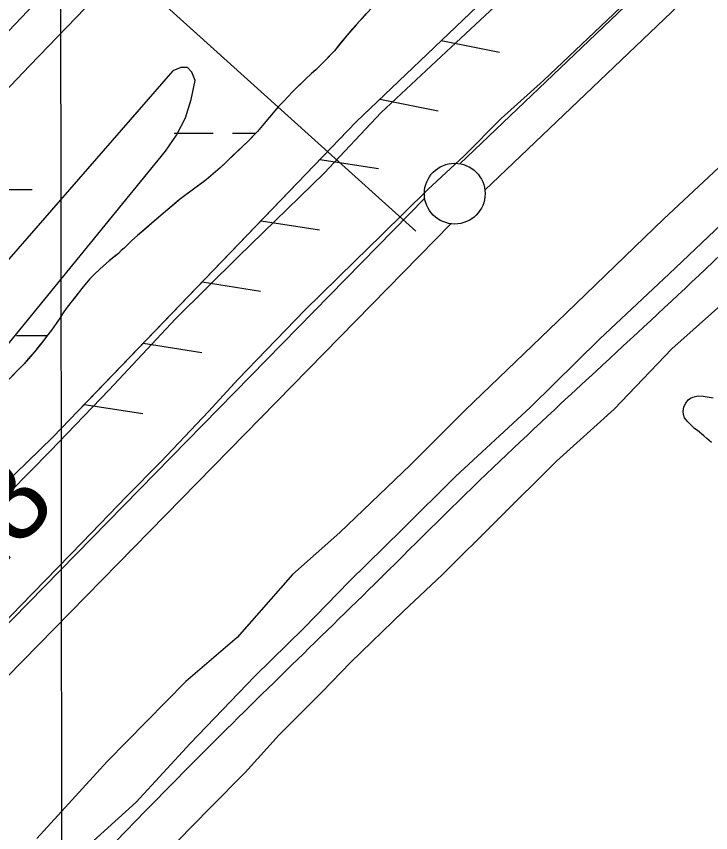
# Model space of a CAD drawing. Extents: x 3297735 to 3335592, y 670436 to 695807.
# Drawn here: x 3317585 to 3318157, y 685385 to 686057 of the extents above; entities that cross this region are included whole.
import ezdxf

# ---------------------------------------------------------------- set-up
doc = ezdxf.new("R2010")
doc.units = 0
for name, color, linetype in [('V-FLOD-BASE', 7, 'Continuous'), ('V-GRID-MAJR', 7, 'Continuous'), ('V-LEVE-TOET', 7, 'Continuous'), ('V-RIVR-EDGE', 7, 'Continuous'), ('V-RIVR-RANG', 7, 'Continuous'), ('V-ROAD-CNTR', 7, 'Continuous'), ('V-RRAP-FSHR', 7, 'Continuous'), ('V-SITE-VEGE', 7, 'Continuous'), ('V-SURV-LINE', 7, 'Continuous'), ('V-TOPO-MAJR', 7, 'Continuous'), ('V-TOPO-MINR', 7, 'Continuous'), ('V-TOPO-SHOR', 7, 'Continuous'), ('V-UTIL-LINE', 7, 'Continuous'), ('V-WETL-SWMP', 7, 'Continuous')]:
    doc.layers.add(name, color=color, linetype=linetype)

msp = doc.modelspace()

# ---------------------------------------------------------------- linework, layer by layer
at = {"layer": 'V-FLOD-BASE'}
msp.add_lwpolyline([(3317542.52, 685524.59), (3317588.38, 685572.26), (3317639.05, 685624.01), (3317675.58, 685661.87), (3317703.85, 685690.48), (3317743.04, 685731.87), (3317767.55, 685758.55), (3317790.75, 685782.79), (3317822.48, 685815.48), (3317863.57, 685855.81), (3317885.45, 685877.07), (3317923.6, 685914.68), (3317953.5, 685942.49), (3317984.17, 685973.28), (3318018.88, 686004.65), (3318066.12, 686049.36), (3318103.75, 686085.08)], dxfattribs=at)
at = {"layer": 'V-GRID-MAJR'}
msp.add_lwpolyline([(3317613.19, 694012.57), (3317614.99, 692249.17), (3317618.11, 689185.08), (3317621.45, 685897.36), (3317623.83, 683567.34), (3317626.56, 680885.93), (3317629.35, 678140.95), (3317631.33, 676194.39), (3317631.71, 675828.01)], dxfattribs=at)
at = {"layer": 'V-LEVE-TOET'}
for points in [[(3317562.58, 685648.84), (3317612.71, 685699.26), (3317661.27, 685749.66), (3317715.99, 685808.31), (3317767.67, 685859.52), (3317838.26, 685928.08), (3317885.27, 685978.07), (3317942.77, 686032.08), (3318010.29, 686095.15), (3318059.44, 686143.2), (3318092.24, 686169.89)], [(3318315.65, 686076.18), (3318270.91, 686031.67), (3318204.14, 685970.94), (3318118.08, 685890.52), (3318037.46, 685812.89), (3317954.52, 685732.9), (3317909.4, 685687.99), (3317851.14, 685632.42), (3317812.15, 685597.72), (3317766.72, 685545.79), (3317724.23, 685509.48), (3317659.46, 685443.71), (3317601.67, 685380.35)]]:
    msp.add_lwpolyline(points, dxfattribs=at)
at = {"layer": 'V-RIVR-EDGE'}
msp.add_spline([(3314332.49, 682283.88), (3314344.9, 682287.34), (3314358.11, 682294.67), (3314374.42, 682306.27), (3314394.23, 682317.08), (3314408.21, 682327.13), (3314425.7, 682339.88), (3314434.25, 682347.62), (3314443.2, 682360.39), (3314457.6, 682381.68), (3314472.41, 682411.9), (3314491.89, 682447.14), (3314503.96, 682468.44), (3314519.93, 682495.54), (3314540.57, 682530.4), (3314569.78, 682579.57), (3314586.92, 682612.5), (3314605.25, 682653.56), (3314623.97, 682696.17), (3314633.36, 682728.33), (3314641.57, 682755.46), (3314653.64, 682774.82), (3314666.86, 682788.36), (3314689.79, 682808.86), (3314699.9, 682821.24), (3314716.62, 682840.2), (3314742.69, 682874.26), (3314774.59, 682914.13), (3314793.27, 682940.45), (3314809.22, 682961.74), (3314829.46, 682991.55), (3314848.16, 683027.19), (3314871.52, 683064.75), (3314895.3, 683112.39), (3314930.72, 683167.75), (3314952.14, 683204.16), (3315057.23, 683357.85), (3315078.23, 683381.84), (3315092.99, 683392.28), (3315101.15, 683395.75), (3315113.56, 683398.05), (3315130.23, 683396.45), (3315136.44, 683396.05), (3315142.65, 683398.75), (3315151.58, 683404.93), (3315172.97, 683426.6), (3315192.78, 683442.06), (3315207.17, 683456.37), (3315216.51, 683472.25), (3315223.52, 683484.25), (3315237.14, 683502.83), (3315242.2, 683511.35), (3315243.01, 683524.54), (3315244.19, 683529.19), (3315255.48, 683547.77), (3315279.6, 683579.13), (3315294, 683598.87), (3315305.28, 683613.19), (3315309.97, 683627.14), (3315311.93, 683637.22), (3315317.77, 683644.96), (3315323.59, 683648.05), (3315323.6, 683652.31), (3315326.33, 683655.8), (3315330.61, 683660.83), (3315336.05, 683665.85), (3315339.95, 683675.54), (3315343.47, 683686.39), (3315346.59, 683695.69), (3315347.02, 683710.43), (3315347.43, 683722.45), (3315345.14, 683737.19), (3315345.17, 683749.99), (3315346.75, 683761.23), (3315349.48, 683764.32), (3315349.87, 683767.43), (3315354.17, 683779.05), (3315358.47, 683794.55), (3315362.36, 683800.36), (3315370.14, 683808.48), (3315374.42, 683815.84), (3315383.4, 683837.92), (3315387.32, 683854.98), (3315386.95, 683864.67), (3315385.03, 683871.27), (3315388.14, 683875.14), (3315392.8, 683876.29), (3315394.75, 683880.94), (3315403.32, 683896.43), (3315419.29, 683923.54), (3315433.69, 683947.55), (3315437.2, 683954.52), (3315436.83, 683961.11), (3315438, 683964.99), (3315450.86, 683988.61), (3315458.62, 683992.47), (3315462.51, 683995.17), (3315464.08, 684002.54), (3315468.77, 684016.49), (3315478.5, 684033.53), (3315498.34, 684056.75), (3315513.5, 684070.67), (3315521.28, 684082.29), (3315523.23, 684087.32), (3315534.89, 684097.76), (3315545.01, 684110.54), (3315557.06, 684124.08), (3315577.68, 684151.17), (3315590.51, 684164.33), (3315598.31, 684180.21), (3315604.16, 684192.6), (3315609.61, 684201.51), (3315623.63, 684224.74), (3315637.65, 684249.92), (3315651.66, 684270.43), (3315661.01, 684285.92), (3315665.69, 684296.38), (3315668.82, 684306.85), (3315671.54, 684310.72), (3315680.49, 684322.72), (3315685.93, 684326.58), (3315687.49, 684332.01), (3315687.51, 684337.44), (3315690.62, 684340.92), (3315706.17, 684356.78), (3315715.11, 684366.84), (3315728.72, 684382.71), (3315735.34, 684392), (3315740.79, 684400.13), (3315746.24, 684410.2), (3315754.02, 684419.87), (3315767.64, 684436.9), (3315797.18, 684465.14), (3315824.41, 684496.87), (3315835.68, 684508.87), (3315845.4, 684518.93), (3315855.91, 684533.25), (3315917.34, 684595.92), (3315957, 684638.09), (3315987.3, 684659.73), (3316015.28, 684684.48), (3316035.1, 684702.27), (3316044.05, 684713.5), (3316063.1, 684733.62), (3316100.42, 684768.43), (3316125.29, 684791.63), (3316138.51, 684803.62), (3316150.97, 684823.37), (3316159.55, 684843.13), (3316165.42, 684865.99), (3316173.99, 684881.48), (3316197.71, 684908.18), (3316229.61, 684945.33), (3316249.82, 684965.06), (3316275.47, 684987.88), (3316301.52, 685015.35), (3316311.24, 685022.31), (3316314.74, 685028.11), (3316324.84, 685037.01), (3316331.06, 685041.26), (3316337.27, 685045.12), (3316343.88, 685050.92), (3316349.72, 685059.83), (3316371.5, 685083.43), (3316388.59, 685096.18), (3316398.7, 685107.41), (3316416.19, 685122.87), (3316443.39, 685146.08), (3316453.89, 685155.74), (3316462.82, 685158.82), (3316468.64, 685163.46), (3316479.54, 685177.01), (3316494.69, 685189.77), (3316513.34, 685202.13), (3316536.65, 685221.08), (3316559.19, 685238.47), (3316587.17, 685262.45), (3316636.9, 685301.49), (3316712.28, 685357.54), (3316745.31, 685384.99), (3316768.23, 685402.39), (3316780.67, 685413.21), (3316806.33, 685440.68), (3316819.16, 685455.39), (3316844.44, 685481.7), (3316866.97, 685499.48), (3316882.51, 685511.08), (3316905.85, 685537.39), (3316931.9, 685564.08), (3316969.21, 685598.5), (3316985.92, 685613.59), (3317001.86, 685628.67), (3317017.8, 685644.53), (3317028.68, 685652.65), (3317037.23, 685661.16), (3317052.77, 685673.53), (3317075.3, 685687.82), (3317092.39, 685696.31), (3317103.26, 685703.27), (3317111.03, 685709.84), (3317130.87, 685733.84), (3317147.6, 685754.74), (3317177.16, 685789.18), (3317206.31, 685816.64), (3317272.79, 685885.12), (3317325.67, 685938.89), (3317356.77, 685972.16), (3317386.71, 686002.34), (3317409.64, 686022.45), (3317459.38, 686063.82), (3317493.18, 686088.94), (3317516.11, 686108.66), (3317520.01, 686116.02), (3317520.41, 686123), (3317527.04, 686135.78), (3317538.34, 686157.08), (3317553.89, 686174.89), (3317576.04, 686194.22), (3317585.76, 686203.89), (3317597.05, 686222.09), (3317609.5, 686237.57), (3317632.05, 686261.95), (3317642.16, 686270.84), (3317659.25, 686280.88), (3317668.58, 686290.17), (3317678.68, 686299.45), (3317692.67, 686308.33), (3317712.1, 686324.19), (3317733.86, 686344.3), (3317749.03, 686362.49), (3317772.75, 686387.25), (3317794.13, 686406.59), (3317815.49, 686421.66), (3317821.72, 686429.79), (3317831.45, 686444.5), (3317837.3, 686456.89), (3317843.89, 686458.43), (3317852.43, 686461.9), (3317865.64, 686468.46), (3317881.56, 686479.28), (3317892.45, 686489.33), (3317902.56, 686501.72), (3317906.85, 686510.63), (3317912.32, 686528.84), (3317916.61, 686539.69), (3317920.89, 686544.72), (3317931.77, 686551.67), (3317955.46, 686567.51), (3317973.73, 686582.98), (3317979.95, 686591.88), (3317987.35, 686602.72), (3318007.57, 686624.78), (3318020.39, 686634.83), (3318018.46, 686637.55), (3318030.91, 686653.42), (3318034.78, 686650.69), (3318039.45, 686656.89), (3318050.33, 686664.62), (3318082.55, 686680.82), (3318124.1, 686700.89), (3318142.75, 686715.97), (3318149.36, 686724.09), (3318148.6, 686727.59), (3318152.1, 686732.62), (3318161.82, 686744.62), (3318168.45, 686756.23), (3318174.67, 686766.3), (3318184.4, 686779.46), (3318196.08, 686795.33), (3318211.63, 686812.75), (3318220.97, 686823.97), (3318223.7, 686833.27), (3318227.6, 686840.63), (3318232.66, 686847.21), (3318235.79, 686857.67), (3318240.07, 686864.64), (3318252.91, 686883.22), (3318274.69, 686907.6), (3318298.01, 686928.49), (3318327.13, 686944.7), (3318349.26, 686951.63), (3318362.06, 686955.09), (3318370.22, 686961.27), (3318383.46, 686983.73), (3318391.25, 686996.51), (3318395.14, 686999.99), (3318401.73, 686999.97), (3318407.55, 687001.12), (3318412.6, 687003.82), (3318416.49, 687008.86), (3318422.71, 687016.98), (3318440.6, 687037.49), (3318448.75, 687040.19), (3318453.03, 687042.89), (3318455.76, 687051.42), (3318462.38, 687060.32), (3318484.92, 687082.76), (3318499.31, 687098.23), (3318510.59, 687111), (3318518.77, 687124.94), (3318525, 687134.62), (3318537.83, 687148.55), (3318566.2, 687172.14), (3318582.53, 687190.71), (3318592.64, 687203.1), (3318612.48, 687228.64), (3318628.44, 687251.87), (3318642.05, 687266.57), (3318646.35, 687279.75), (3318655.68, 687290.58), (3318665.01, 687298.71), (3318672.79, 687309.16), (3318676.7, 687321.17), (3318685.65, 687333.94), (3318691.49, 687344.4), (3318699.27, 687352.91), (3318716.37, 687367.22), (3318716.79, 687379.24), (3318717.6, 687392.04), (3318724.22, 687404.82), (3318732, 687415.66), (3318742.88, 687423.77), (3318760.35, 687430.71), (3318770.05, 687431.07), (3318780.9, 687428.33), (3318786.73, 687436.46), (3318804.23, 687454.26), (3318817.46, 687473.23), (3318829.91, 687487.55), (3318848.96, 687509.6), (3318869.19, 687534.37), (3318894.08, 687564.56), (3318929.49, 687611.78), (3318945.82, 687629.19), (3318962.93, 687646.99), (3318977.7, 687660.53), (3318993.65, 687679.88), (3319024.36, 687709.28), (3319059.37, 687753.01), (3319086.2, 687782.03), (3319108.76, 687809.51), (3319125.86, 687827.3), (3319135.21, 687842.41), (3319146.89, 687859.44), (3319161.67, 687877.63), (3319172.56, 687889.63), (3319185.79, 687908.6), (3319206.81, 687940.73), (3319238.34, 687987.58), (3319258.18, 688014.29), (3319282.31, 688048.74), (3319299.82, 688074.29), (3319310.71, 688085.9), (3319319.65, 688093.25), (3319326.26, 688101.37), (3319337.16, 688116.08), (3319351.92, 688127.68), (3319358.93, 688137.36), (3319372.55, 688156.33), (3319390.83, 688181.1), (3319409.12, 688207.04), (3319418.85, 688220.59), (3319428.57, 688231.03), (3319452.68, 688254.63), (3319466.67, 688269.33), (3319477.96, 688285.59), (3319487.29, 688294.49), (3319498.17, 688304.55), (3319498.19, 688312.3), (3319502.08, 688317.33), (3319523.48, 688343.65), (3319546.04, 688372.29), (3319572.1, 688405.58), (3319583.39, 688420.29), (3319604.77, 688443.12), (3319614.49, 688453.95), (3319630.05, 688470.2), (3319645.61, 688490.33), (3319664.28, 688513.94), (3319677.9, 688534.07), (3319689.59, 688553.04), (3319707.1, 688579.37), (3319721.91, 688607.25)], degree=3, dxfattribs=at)
at = {"layer": 'V-RIVR-RANG'}
msp.add_line((3317913.84, 685880.51), (3317126.25, 686589.94), dxfattribs=at)
at = {"layer": 'V-ROAD-CNTR'}
msp.add_spline([(3318355.38, 686051.3), (3318152.32, 685849.21), (3317971.77, 685680.36), (3317879.74, 685589.85), (3317723.99, 685436.46), (3317466.16, 685164.57), (3316895.44, 684580.91), (3316387.02, 684055.72), (3316009.45, 683669.58), (3315932.19, 683586.32), (3315870.39, 683508.68), (3315498.43, 682865.39)], degree=3, dxfattribs=at)
at = {"layer": 'V-RRAP-FSHR'}
for p, q in [((3317934.77, 686037.47), (3317982.66, 686027.88)), ((3317884.15, 685989.12), (3317932.03, 685979.54)), ((3317834.81, 685939.48), (3317883.06, 685931.93)), ((3317786.28, 685889.04), (3317834.53, 685881.49)), ((3317737.75, 685838.59), (3317785.99, 685831.05)), ((3317689.22, 685788.15), (3317737.46, 685780.6)), ((3317640.69, 685737.71), (3317688.93, 685730.16))]:
    msp.add_line(p, q, dxfattribs=at)
msp.add_lwpolyline([(3318145.82, 686220.63), (3318107.51, 686192.48), (3318063.95, 686160.84), (3317864.65, 685970.49), (3317637.63, 685734.53)], dxfattribs=at)
at = {"layer": 'V-SITE-VEGE'}
for points in [[(3317877.17, 686064.16), (3317864.78, 686050.7), (3317857.01, 686041.62), (3317846.7, 686028.98), (3317838.92, 686020.71), (3317831.29, 686013.24), (3317827.94, 686010.31), (3317822.85, 686005.6), (3317815.22, 685998.29), (3317812.52, 685995.37), (3317808.23, 685990.99), (3317805.38, 685987.74), (3317800.77, 685983.04), (3317797.75, 685979.47), (3317793.15, 685974.28), (3317787.6, 685967.48), (3317783.48, 685962.62), (3317775.69, 685954.5), (3317752.63, 685932.57), (3317746.9, 685927.53), (3317741.17, 685922.81), (3317723.32, 685909.61), (3317718.86, 685906.19), (3317707.72, 685896.6), (3317702.15, 685892.04), (3317684.64, 685876.76), (3317680.02, 685872.85), (3317677.64, 685870.42), (3317673.5, 685866.52), (3317671.12, 685864.4), (3317668.89, 685862.13), (3317661.25, 685855.95), (3317656.63, 685851.88), (3317649.63, 685845.54), (3317645.18, 685841.16), (3317639.79, 685834.52), (3317629.65, 685821.72), (3317625.85, 685816.7), (3317623.31, 685813.3), (3317620, 685807.96), (3317617.62, 685804.4), (3317613.67, 685798.9), (3317609.55, 685793.56), (3317606.54, 685789.67), (3317599.88, 685781.41), (3317591.15, 685771.19), (3317575.9, 685755.61)], [(3318157.4, 685706.39), (3318153.39, 685709.82), (3318150.89, 685711.78), (3318145.63, 685716.19), (3318143.63, 685717.66), (3318137.86, 685723.31), (3318135.09, 685726.75), (3318134.07, 685729.47), (3318134.05, 685731.95), (3318134.5, 685735.68), (3318136.2, 685738.92), (3318137.92, 685741.42), (3318139.89, 685742.93), (3318141.86, 685743.7), (3318146.32, 685744.74), (3318150.29, 685744.53), (3318158.5, 685743.13)]]:
    msp.add_lwpolyline(points, dxfattribs=at)
at = {"layer": 'V-SURV-LINE'}
for points in [[(3317949.91, 685935.99), (3319073.3, 687007.28)], [(3319094, 686985.56), (3317970.6, 685914.27)], [(3315806.04, 683748.3), (3317921.1, 685907.57)], [(3317942.54, 685886.58), (3315827.47, 683727.31)]]:
    msp.add_lwpolyline(points, dxfattribs=at)
msp.add_circle((3317945.8, 685911.34), 25, dxfattribs=at)
at = {"layer": 'V-TOPO-MAJR'}
for points in [[(3317542.95, 685961.28), (3317595.91, 686016.93), (3317649.13, 686072.33), (3317702.54, 686127.55), (3318104.31, 686541.06), (3318114.15, 686551.21), (3318123.97, 686561.38), (3318133.78, 686571.56), (3318143.57, 686581.76), (3318153.32, 686591.99), (3318163.02, 686602.27), (3318172.66, 686612.61), (3318182.25, 686623), (3318607.87, 687086.62), (3318627.26, 687107.85), (3318646.56, 687129.15), (3318665.75, 687150.55), (3318684.86, 687172.02), (3318846.25, 687354.36)], [(3317511.1, 685705.66), (3317707.61, 685946.3), (3317716.67, 685959.63), (3317724.03, 685973.68), (3317728.83, 685988.78), (3317731.94, 686004.6), (3317729.43, 686011.24), (3317725.76, 686015.23), (3317720.35, 686015.21), (3317713.77, 686012.53), (3317508.12, 685776.68)]]:
    msp.add_lwpolyline(points, dxfattribs=at)
at = {"layer": 'V-TOPO-MINR'}
msp.add_lwpolyline([(3317383.17, 685840.18), (3317599.37, 686067.51), (3317681.87, 686154.13), (3317764.47, 686240.67), (3317847.2, 686327.07), (3317930.03, 686413.39), (3318056.43, 686544.93), (3318076.09, 686565.44), (3318095.73, 686585.98), (3318115.32, 686606.56), (3318134.88, 686627.17), (3318295.54, 686796.84), (3318350.2, 686854.94), (3318404.6, 686913.27), (3318458.62, 686971.96), (3318512.38, 687030.88), (3318603.65, 687131.58), (3318611.55, 687140.36), (3318619.41, 687149.18), (3318627.21, 687158.07), (3318634.95, 687166.99), (3318886.67, 687458.97)], dxfattribs=at)
at = {"layer": 'V-TOPO-SHOR'}
for points in [[(3317562.58, 685648.84), (3317612.71, 685699.26), (3317661.27, 685749.66), (3317715.99, 685808.31), (3317767.67, 685859.52), (3317838.26, 685928.08), (3317885.27, 685978.07), (3317942.77, 686032.08), (3318010.29, 686095.15), (3318059.44, 686143.2), (3318092.24, 686169.89)], [(3317717.32, 685377.75), (3317744.28, 685405.64), (3317773.28, 685434.57), (3317801.23, 685465.54), (3317836.64, 685501.01), (3317859.89, 685525.11), (3317903.74, 685567.49), (3317935.45, 685597.47), (3317981.31, 685642.94), (3318029.53, 685691.16), (3318077.12, 685733.92), (3318124.64, 685783.49), (3318174.94, 685828.33), (3318212.05, 685863.48), (3318248.84, 685896.92), (3318287.98, 685933.12), (3318325.08, 685969.63), (3318370.62, 686012.37), (3318420.59, 686056.86), (3318472.81, 686112.62)], [(3317630.68, 685362.38), (3317683.56, 685410.1), (3317727.86, 685458.5), (3317781.06, 685514.02), (3317821.94, 685553.81), (3317858.95, 685592.01), (3317902.92, 685634.95), (3317946.5, 685678.28), (3318008.24, 685735.45), (3318065.32, 685791.78), (3318122.43, 685845.39), (3318186.86, 685906.48), (3318240.9, 685955.38), (3318301.12, 686009.8), (3318378.25, 686085.44)], [(3317872.72, 686059.3), (3317869.54, 686055.89), (3317864.78, 686050.7), (3317861.61, 686046.97), (3317857, 686041.62), (3317853.99, 686037.89), (3317850.98, 686034.33), (3317846.7, 686028.98), (3317843.52, 686025.58), (3317838.92, 686020.71), (3317835.74, 686017.62), (3317831.29, 686013.24), (3317827.94, 686010.31), (3317822.85, 686005.6), (3317819.83, 686002.68), (3317815.22, 685998.29), (3317812.52, 685995.37), (3317808.23, 685990.99), (3317805.38, 685987.74), (3317800.77, 685983.04), (3317797.75, 685979.47), (3317793.15, 685974.28), (3317790.29, 685970.88), (3317787.6, 685967.48), (3317783.48, 685962.62), (3317780.46, 685959.53), (3317775.69, 685954.5), (3317771.87, 685950.93), (3317766.47, 685945.73), (3317762.65, 685942.15), (3317756.77, 685936.47), (3317752.63, 685932.57), (3317746.9, 685927.53), (3317741.17, 685922.81), (3317737.51, 685920.04), (3317733.84, 685917.44), (3317730.65, 685914.99), (3317726.19, 685911.73), (3317723.32, 685909.61), (3317718.86, 685906.19), (3317716, 685903.75), (3317711.06, 685899.52), (3317707.72, 685896.6), (3317702.15, 685892.04), (3317696.73, 685887.32), (3317693.23, 685884.23), (3317687.82, 685879.52), (3317684.64, 685876.76), (3317680.02, 685872.85), (3317677.64, 685870.42), (3317673.5, 685866.52), (3317671.12, 685864.4), (3317668.89, 685862.13), (3317665.71, 685859.53), (3317661.25, 685855.95), (3317656.63, 685851.88), (3317649.63, 685845.54), (3317645.18, 685841.16), (3317639.79, 685834.52)], [(3317639.79, 685834.52), (3317636.78, 685830.63), (3317632.34, 685825.12), (3317629.65, 685821.72), (3317625.85, 685816.7), (3317623.31, 685813.3), (3317620, 685807.96), (3317617.62, 685804.4), (3317613.67, 685798.9), (3317609.55, 685793.56), (3317606.54, 685789.67), (3317603.21, 685785.62), (3317599.88, 685781.41), (3317594.64, 685775.25), (3317591.15, 685771.19), (3317585.43, 685765.35), (3317581.46, 685761.29)]]:
    msp.add_lwpolyline(points, dxfattribs=at)
at = {"layer": 'V-UTIL-LINE'}
msp.add_lwpolyline([(3318145.82, 686220.63), (3318107.51, 686192.48), (3318063.95, 686160.84), (3317864.65, 685970.49), (3317614.93, 685710.93), (3317290.19, 685394.88), (3317065.47, 685157.7), (3316950.31, 685033.56), (3316746.17, 684816.33), (3316492.68, 684562.45), (3316230.13, 684282.35), (3316111.42, 684164), (3315925.36, 683985.3), (3315773.08, 683829.61), (3315717.44, 683771.38), (3315512.78, 683434.24), (3315018.16, 682530.94), (3314710.57, 681996.52), (3314667.46, 681915.84)], dxfattribs=at)
at = {"layer": 'V-WETL-SWMP'}
for p, q in [((3317714.87, 685961.13), (3317746.87, 685961.13)), ((3317762.86, 685961.13), (3317781.95, 685961.13)), ((3317497.82, 685914.7), (3317597.81, 685914.7)), ((3317584.94, 685794.64), (3317610.33, 685794.64))]:
    msp.add_line(p, q, dxfattribs=at)
for points in [[(3317872.72, 686059.3), (3317869.54, 686055.89), (3317864.78, 686050.7), (3317861.61, 686046.97), (3317857, 686041.62), (3317853.99, 686037.9), (3317850.98, 686034.33), (3317846.7, 686028.98), (3317843.52, 686025.58), (3317838.92, 686020.71), (3317835.74, 686017.62), (3317831.29, 686013.24), (3317827.94, 686010.31), (3317822.85, 686005.6), (3317819.83, 686002.68), (3317815.22, 685998.29), (3317812.52, 685995.37), (3317808.23, 685990.99), (3317805.37, 685987.74), (3317800.77, 685983.04), (3317797.75, 685979.47), (3317793.15, 685974.28), (3317790.29, 685970.88), (3317787.6, 685967.48), (3317783.48, 685962.61), (3317780.46, 685959.53), (3317775.69, 685954.5), (3317771.87, 685950.93), (3317766.47, 685945.73), (3317762.65, 685942.16), (3317756.77, 685936.47), (3317752.63, 685932.57), (3317746.9, 685927.53), (3317741.17, 685922.81), (3317737.51, 685920.04), (3317733.84, 685917.43), (3317730.65, 685914.99), (3317726.19, 685911.73), (3317723.32, 685909.61), (3317718.86, 685906.19), (3317716, 685903.75), (3317711.06, 685899.52), (3317707.72, 685896.6), (3317702.15, 685892.04), (3317696.73, 685887.32), (3317693.23, 685884.23), (3317687.82, 685879.52), (3317684.64, 685876.76), (3317680.02, 685872.85), (3317677.64, 685870.42), (3317673.5, 685866.52), (3317671.12, 685864.4), (3317668.89, 685862.13), (3317665.71, 685859.53), (3317661.25, 685855.95), (3317656.63, 685851.88), (3317649.63, 685845.54), (3317645.18, 685841.16), (3317639.79, 685834.52), (3317636.78, 685830.63)], [(3317636.78, 685830.63), (3317632.34, 685825.12), (3317629.65, 685821.72), (3317625.85, 685816.7), (3317623.31, 685813.3), (3317620, 685807.96), (3317617.62, 685804.4), (3317613.67, 685798.9), (3317609.55, 685793.56), (3317606.54, 685789.67), (3317603.21, 685785.62), (3317599.88, 685781.41), (3317594.64, 685775.25), (3317591.15, 685771.19), (3317585.43, 685765.35), (3317581.46, 685761.29)]]:
    msp.add_lwpolyline(points, dxfattribs=at)

# ---------------------------------------------------------------- texts
at = {"layer": 'V-RIVR-RANG'}
msp.add_text('30.8', height=67, rotation=47.44833, dxfattribs=at).set_placement((3317501.59, 685526.09))

doc.saveas('drawing.dxf')
